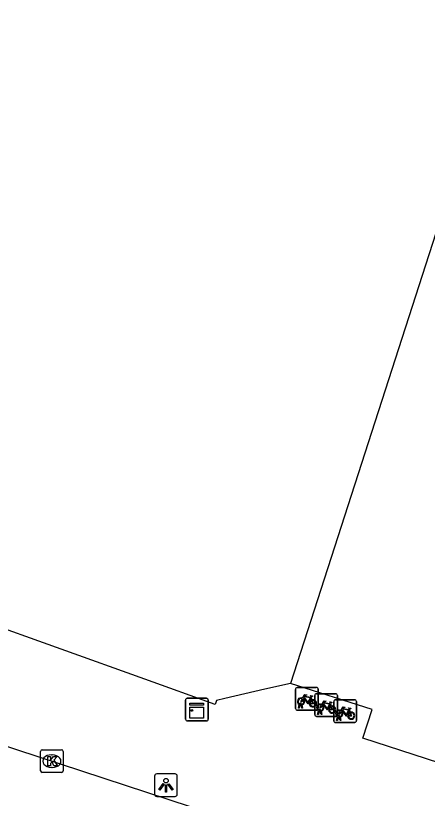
# Model space of a CAD drawing. Extents: x 162812 to 163818, y 381639 to 382470.
# Drawn here: x 163186.59 to 163204.72, y 382033.92 to 382068.45 of the extents above; entities that cross this region are included whole.
import ezdxf

# ---------------------------------------------------------------- set-up
doc = ezdxf.new("R2010")
doc.units = 0
for name, color, linetype in [('IMGEO_Fietsenrek', 7, 'Continuous'), ('IMGEO_Kast', 7, 'Continuous'), ('IMGEO_Kolk', 7, 'Continuous'), ('IMGEO_Lichtpunt', 7, 'Continuous'), ('IMGEO_Pand', 7, 'Continuous'), ('IMGEO_Rijbaan_lokaal_open', 7, 'Continuous'), ('IMGEO_Voetpad_open', 7, 'Continuous')]:
    doc.layers.add(name, color=color, linetype=linetype)

msp = doc.modelspace()

# ---------------------------------------------------------------- linework, layer by layer
at = {"layer": 'IMGEO_Fietsenrek'}
for p, q in [((163198.913, 382037.888), (163198.913, 382038.729)), ((163198.913, 382038.729), (163198.913, 382037.888)), ((163198.988, 382038.813), (163199.829, 382038.813)), ((163199.829, 382038.813), (163198.988, 382038.813)), ((163199.835, 382038.54), (163200.676, 382038.54)), ((163200.676, 382038.54), (163199.835, 382038.54)), ((163199.913, 382038.738), (163199.913, 382037.897)), ((163199.913, 382037.897), (163199.913, 382038.738)), ((163199.6, 382038.362), (163199.636, 382038.267)), ((163199.76, 382037.615), (163199.76, 382038.456)), ((163199.76, 382038.456), (163199.76, 382037.615)), ((163200.597, 382037.345), (163200.597, 382038.186)), ((163200.597, 382038.186), (163200.597, 382037.345)), ((163200.672, 382038.27), (163201.513, 382038.27)), ((163201.513, 382038.27), (163200.672, 382038.27)), ((163200.76, 382038.465), (163200.76, 382037.624)), ((163200.76, 382037.624), (163200.76, 382038.465)), ((163201.597, 382038.195), (163201.597, 382037.354)), ((163201.597, 382037.354), (163201.597, 382038.195)), ((163199.04, 382037.897), (163199.079, 382038.057)), ((163199.074, 382037.897), (163199.04, 382037.897)), ((163199.109, 382038.045), (163199.074, 382037.897)), ((163199.151, 382038.069), (163199.15, 382038.073)), ((163199.192, 382037.897), (163199.158, 382038.039)), ((163199.182, 382038.08), (163199.183, 382038.073)), ((163199.19, 382038.043), (163199.225, 382037.897)), ((163199.225, 382037.897), (163199.192, 382037.897)), ((163200.447, 382038.089), (163200.483, 382037.994)), ((163199.838, 382037.813), (163198.997, 382037.813)), ((163198.997, 382037.813), (163199.838, 382037.813)), ((163200.685, 382037.54), (163199.844, 382037.54)), ((163199.844, 382037.54), (163200.685, 382037.54)), ((163199.887, 382037.624), (163199.926, 382037.784)), ((163199.921, 382037.624), (163199.887, 382037.624)), ((163199.956, 382037.772), (163199.921, 382037.624)), ((163199.998, 382037.796), (163199.997, 382037.8)), ((163200.039, 382037.624), (163200.005, 382037.766)), ((163200.029, 382037.807), (163200.03, 382037.8)), ((163200.037, 382037.77), (163200.072, 382037.624)), ((163200.072, 382037.624), (163200.039, 382037.624)), ((163200.724, 382037.354), (163200.763, 382037.514)), ((163200.793, 382037.502), (163200.758, 382037.354)), ((163200.835, 382037.526), (163200.834, 382037.53)), ((163200.876, 382037.354), (163200.842, 382037.496)), ((163200.866, 382037.537), (163200.867, 382037.53)), ((163200.874, 382037.5), (163200.909, 382037.354)), ((163201.284, 382037.819), (163201.32, 382037.724)), ((163201.522, 382037.27), (163200.681, 382037.27)), ((163200.681, 382037.27), (163201.522, 382037.27)), ((163200.758, 382037.354), (163200.724, 382037.354)), ((163200.909, 382037.354), (163200.876, 382037.354))]:
    msp.add_line(p, q, dxfattribs=at)
for points in [[(163199.247, 382038.287), (163199.195, 382038.197), (163199.155, 382038.172), (163199.156, 382038.219), (163199.211, 382038.313)], [(163199.226, 382038.339), (163199.321, 382038.503), (163199.407, 382038.489), (163199.409, 382038.48), (163199.353, 382038.469), (163199.326, 382038.424), (163199.582, 382038.383)], [(163199.522, 382038.095), (163199.472, 382038.095), (163199.281, 382038.346), (163199.262, 382038.314)], [(163199.569, 382038.358), (163199.312, 382038.399), (163199.295, 382038.37), (163199.462, 382038.15), (163199.569, 382038.358)], [(163199.617, 382038.26), (163199.587, 382038.337), (163199.478, 382038.119), (163199.521, 382038.119)], [(163199.551, 382038.119), (163199.671, 382038.118), (163199.627, 382038.232)], [(163199.647, 382038.239), (163199.702, 382038.094), (163199.552, 382038.094)], [(163199.582, 382038.383), (163199.607, 382038.432), (163199.601, 382038.436), (163199.578, 382038.44), (163199.566, 382038.447), (163199.565, 382038.45), (163199.567, 382038.455), (163199.662, 382038.44), (163199.664, 382038.43), (163199.654, 382038.417), (163199.642, 382038.411), (163199.628, 382038.417), (163199.6, 382038.362)], [(163200.073, 382038.066), (163200.168, 382038.23), (163200.254, 382038.216), (163200.256, 382038.207), (163200.2, 382038.196), (163200.173, 382038.151), (163200.429, 382038.11)], [(163200.429, 382038.11), (163200.454, 382038.159), (163200.448, 382038.163), (163200.425, 382038.167), (163200.413, 382038.174), (163200.412, 382038.177), (163200.414, 382038.182), (163200.509, 382038.167), (163200.511, 382038.157), (163200.501, 382038.144), (163200.489, 382038.138), (163200.475, 382038.144), (163200.447, 382038.089)], [(163200.094, 382038.014), (163200.042, 382037.924), (163200.002, 382037.899), (163200.003, 382037.946), (163200.058, 382038.04)], [(163200.369, 382037.822), (163200.319, 382037.822), (163200.128, 382038.073), (163200.109, 382038.041)], [(163200.416, 382038.085), (163200.159, 382038.126), (163200.142, 382038.097), (163200.309, 382037.877), (163200.416, 382038.085)], [(163200.464, 382037.987), (163200.434, 382038.064), (163200.325, 382037.846), (163200.368, 382037.846)], [(163200.398, 382037.846), (163200.518, 382037.845), (163200.474, 382037.959)], [(163200.494, 382037.966), (163200.549, 382037.821), (163200.399, 382037.821)], [(163200.91, 382037.796), (163201.005, 382037.96), (163201.091, 382037.946), (163201.093, 382037.937), (163201.037, 382037.926), (163201.01, 382037.881), (163201.266, 382037.84)], [(163201.253, 382037.815), (163200.996, 382037.856), (163200.979, 382037.827), (163201.146, 382037.607), (163201.253, 382037.815)], [(163201.266, 382037.84), (163201.291, 382037.889), (163201.285, 382037.893), (163201.262, 382037.897), (163201.25, 382037.904), (163201.249, 382037.907), (163201.251, 382037.912), (163201.346, 382037.897), (163201.348, 382037.887), (163201.338, 382037.874), (163201.326, 382037.868), (163201.312, 382037.874), (163201.284, 382037.819)], [(163200.931, 382037.744), (163200.879, 382037.654), (163200.839, 382037.629), (163200.84, 382037.676), (163200.895, 382037.77)], [(163201.206, 382037.552), (163201.156, 382037.552), (163200.965, 382037.803), (163200.946, 382037.771)], [(163201.301, 382037.717), (163201.271, 382037.794), (163201.162, 382037.576), (163201.205, 382037.576)], [(163201.235, 382037.576), (163201.355, 382037.575), (163201.311, 382037.689)], [(163201.331, 382037.696), (163201.386, 382037.551), (163201.236, 382037.551)]]:
    msp.add_lwpolyline(points, dxfattribs=at)
for centre, radius, start, end in [((163198.991, 382038.735), 0.0779, 92.4484, 184.2845), ((163198.991, 382038.735), 0.0779, 92.4484, 184.2845), ((163199.838, 382038.462), 0.0779, 92.4484, 184.2845), ((163199.838, 382038.462), 0.0779, 92.4484, 184.2845), ((163199.835, 382038.735), 0.0779, 2.4484, 94.2845), ((163199.835, 382038.735), 0.0779, 2.4484, 94.2845), ((163200.682, 382038.462), 0.0779, 2.4484, 94.2845), ((163200.682, 382038.462), 0.0779, 2.4484, 94.2845), ((163199.153, 382038.198), 0.159, 62.6766, 242.1369), ((163199.153, 382038.198), 0.129, 63.3192, 238.903), ((163199.153, 382038.198), 0.129, 283.6043, 43.4302), ((163199.153, 382038.198), 0.159, 283.5766, 46.6042), ((163199.68, 382038.114), 0.159, 113.3408, 178.3217), ((163199.68, 382038.114), 0.159, 187.0065, 105.7708), ((163199.68, 382038.114), 0.129, 113.923, 177.9556), ((163199.68, 382038.114), 0.129, 188.6715, 104.5883), ((163200.675, 382038.192), 0.0779, 92.4484, 184.2845), ((163200.675, 382038.192), 0.0779, 92.4484, 184.2845), ((163201.519, 382038.192), 0.0779, 2.4484, 94.2845), ((163201.519, 382038.192), 0.0779, 2.4484, 94.2845), ((163198.991, 382037.891), 0.0779, 182.4484, 274.2845), ((163198.991, 382037.891), 0.0779, 182.4484, 274.2845), ((163199.133, 382038.069), 0.0499, 12.8025, 158.6934), ((163199.153, 382038.198), 0.159, 253.9967, 271.7867), ((163199.133, 382038.069), 0.0174, 12.8025, 163.4502), ((163199.153, 382038.198), 0.129, 253.415, 269.0204), ((163199.835, 382037.891), 0.0779, 272.4484, 4.2845), ((163199.835, 382037.891), 0.0779, 272.4484, 4.2845), ((163200, 382037.925), 0.159, 62.6766, 242.1369), ((163200, 382037.925), 0.129, 63.3192, 238.903), ((163199.98, 382037.796), 0.0499, 12.8025, 158.6934), ((163200, 382037.925), 0.129, 283.6043, 43.4302), ((163200, 382037.925), 0.159, 283.5766, 46.6042), ((163200.527, 382037.841), 0.159, 113.3408, 178.3217), ((163200.527, 382037.841), 0.159, 187.0065, 105.7708), ((163200.527, 382037.841), 0.129, 113.923, 177.9556), ((163200.527, 382037.841), 0.129, 188.6715, 104.5883), ((163199.838, 382037.618), 0.0779, 182.4484, 274.2845), ((163199.838, 382037.618), 0.0779, 182.4484, 274.2845), ((163200, 382037.925), 0.159, 253.9967, 271.7867), ((163199.98, 382037.796), 0.0174, 12.8025, 163.4502), ((163200, 382037.925), 0.129, 253.415, 269.0204), ((163200.837, 382037.655), 0.159, 62.6766, 242.1369), ((163200.682, 382037.618), 0.0779, 272.4484, 4.2845), ((163200.682, 382037.618), 0.0779, 272.4484, 4.2845), ((163200.837, 382037.655), 0.129, 63.3192, 238.903), ((163200.817, 382037.526), 0.0499, 12.8025, 158.6934), ((163200.837, 382037.655), 0.159, 253.9967, 271.7867), ((163200.817, 382037.526), 0.0174, 12.8025, 163.4502), ((163200.837, 382037.655), 0.129, 253.415, 269.0204), ((163200.837, 382037.655), 0.129, 283.6043, 43.4302), ((163200.837, 382037.655), 0.159, 283.5766, 46.6042), ((163201.364, 382037.571), 0.159, 113.3408, 178.3217), ((163201.364, 382037.571), 0.159, 187.0065, 105.7708), ((163201.364, 382037.571), 0.129, 113.923, 177.9556), ((163201.364, 382037.571), 0.129, 188.6715, 104.5883), ((163200.675, 382037.348), 0.0779, 182.4484, 274.2845), ((163200.675, 382037.348), 0.0779, 182.4484, 274.2845), ((163201.519, 382037.348), 0.0779, 272.4484, 4.2845), ((163201.519, 382037.348), 0.0779, 272.4484, 4.2845)]:
    msp.add_arc(centre, radius, start, end, dxfattribs=at)
at = {"layer": 'IMGEO_Kast'}
for p, q in [((163194.069, 382037.411), (163194.069, 382038.252)), ((163194.069, 382038.252), (163194.069, 382037.411)), ((163194.144, 382038.336), (163194.985, 382038.336)), ((163194.985, 382038.336), (163194.144, 382038.336)), ((163195.069, 382038.261), (163195.069, 382037.42)), ((163195.069, 382037.42), (163195.069, 382038.261)), ((163194.994, 382037.336), (163194.153, 382037.336)), ((163194.153, 382037.336), (163194.994, 382037.336))]:
    msp.add_line(p, q, dxfattribs=at)
for points in [[(163194.264, 382038.126), (163194.864, 382038.126), (163194.864, 382038.041), (163194.264, 382038.041), (163194.264, 382038.126)], [(163194.264, 382037.951), (163194.864, 382037.951), (163194.864, 382037.462), (163194.264, 382037.462), (163194.264, 382037.951)]]:
    msp.add_lwpolyline(points, dxfattribs=at)
msp.add_circle((163194.348, 382037.8), 0.0377, dxfattribs=at)
for centre, start, end in [((163194.147, 382038.258), 92.4484, 184.2845), ((163194.147, 382038.258), 92.4484, 184.2845), ((163194.991, 382038.258), 2.4484, 94.2845), ((163194.991, 382038.258), 2.4484, 94.2845), ((163194.147, 382037.414), 182.4484, 274.2845), ((163194.147, 382037.414), 182.4484, 274.2845), ((163194.991, 382037.414), 272.4484, 4.2845), ((163194.991, 382037.414), 272.4484, 4.2845)]:
    msp.add_arc(centre, 0.0779, start, end, dxfattribs=at)
at = {"layer": 'IMGEO_Kolk'}
for p, q in [((163187.679, 382035.139), (163187.679, 382035.991)), ((163187.754, 382036.065), (163188.606, 382036.065)), ((163188.167, 382035.845), (163188.192, 382035.845)), ((163188.68, 382035.991), (163188.68, 382035.139)), ((163188.606, 382035.065), (163187.754, 382035.065)), ((163188.19, 382035.285), (163188.165, 382035.285))]:
    msp.add_line(p, q, dxfattribs=at)
for points in [[(163187.679, 382035.139), (163187.679, 382035.991)], [(163187.754, 382036.065), (163188.606, 382036.065)], [(163188, 382035.765), (163188.123, 382035.765), (163188.123, 382035.614), (163188.253, 382035.765), (163188.417, 382035.765), (163188.271, 382035.614), (163188.424, 382035.365), (163188.272, 382035.365), (163188.187, 382035.529), (163188.123, 382035.462), (163188.123, 382035.365), (163188, 382035.365), (163188, 382035.765)], [(163188.68, 382035.991), (163188.68, 382035.139)], [(163188.606, 382035.065), (163187.754, 382035.065)]]:
    msp.add_lwpolyline(points, dxfattribs=at)
for centre, start, end in [((163187.756, 382035.989), 91.552, 178.448), ((163187.756, 382035.989), 91.552, 178.448), ((163188.604, 382035.989), 1.552, 88.448), ((163188.604, 382035.989), 1.552, 88.448), ((163187.756, 382035.141), 181.552, 268.448), ((163187.756, 382035.141), 181.552, 268.448), ((163188.604, 382035.141), 271.552, 358.448), ((163188.604, 382035.141), 271.552, 358.448)]:
    msp.add_arc(centre, 0.0765, start, end, dxfattribs=at)
for centre, major_axis, ratio, start_param, end_param in [((163188.166, 382035.565), (-0.387, 0.002), 0.722429, 4.712389, 7.853982), ((163188.191, 382035.565), (-0.39, 0.002), 0.717154, 1.570796, 4.712389)]:
    msp.add_ellipse(centre, major_axis=major_axis, ratio=ratio, start_param=start_param, end_param=end_param, dxfattribs=at)
at = {"layer": 'IMGEO_Lichtpunt'}
for p, q in [((163192.707, 382034.908), (163192.707, 382034.101)), ((163192.707, 382034.908), (163192.707, 382034.101)), ((163193.609, 382035.003), (163192.801, 382035.003)), ((163193.609, 382035.003), (163192.801, 382035.003)), ((163193.703, 382034.101), (163193.703, 382034.908)), ((163193.703, 382034.101), (163193.703, 382034.908)), ((163192.801, 382034.007), (163193.609, 382034.007)), ((163192.801, 382034.007), (163193.609, 382034.007))]:
    msp.add_line(p, q, dxfattribs=at)
for points in [[(163193.081, 382034.572), (163193.12, 382034.544), (163192.932, 382034.282), (163192.894, 382034.309), (163193.081, 382034.572)], [(163193.183, 382034.524), (163193.23, 382034.524), (163193.23, 382034.202), (163193.183, 382034.202), (163193.183, 382034.524)], [(163193.293, 382034.544), (163193.331, 382034.571), (163193.518, 382034.309), (163193.479, 382034.281), (163193.293, 382034.544)]]:
    msp.add_lwpolyline(points, dxfattribs=at)
msp.add_circle((163193.206, 382034.706), 0.0994, dxfattribs=at)
for centre, start, end in [((163192.801, 382034.908), 90, 180), ((163192.801, 382034.908), 90, 180), ((163193.609, 382034.908), 0, 90), ((163193.609, 382034.908), 0, 90), ((163192.801, 382034.101), 180, 270), ((163192.801, 382034.101), 180, 270), ((163193.609, 382034.101), 270, 0), ((163193.609, 382034.101), 270, 360)]:
    msp.add_arc(centre, 0.0946, start, end, dxfattribs=at)
at = {"layer": 'IMGEO_Pand'}
for points in [[(163213.268, 382084.245), (163198.696, 382038.994)], [(163208.165, 382035.907), (163206.762, 382036.359), (163206.362, 382035.122), (163201.882, 382036.573), (163202.291, 382037.836), (163198.696, 382038.994)]]:
    msp.add_lwpolyline(points, dxfattribs=at)
at = {"layer": 'IMGEO_Rijbaan_lokaal_open'}
msp.add_lwpolyline([(163161.734, 382044.254), (163197.135, 382032.623)], dxfattribs=at)
at = {"layer": 'IMGEO_Voetpad_open'}
msp.add_lwpolyline([(163198.696, 382038.994), (163197.559, 382038.734), (163195.801, 382038.331), (163195.426, 382038.245), (163195.367, 382038.062), (163192.269, 382039.176), (163184.882, 382041.832), (163177.379, 382044.53), (163177.725, 382045.829), (163175.197, 382048.077)], dxfattribs=at)

doc.saveas('drawing.dxf')
